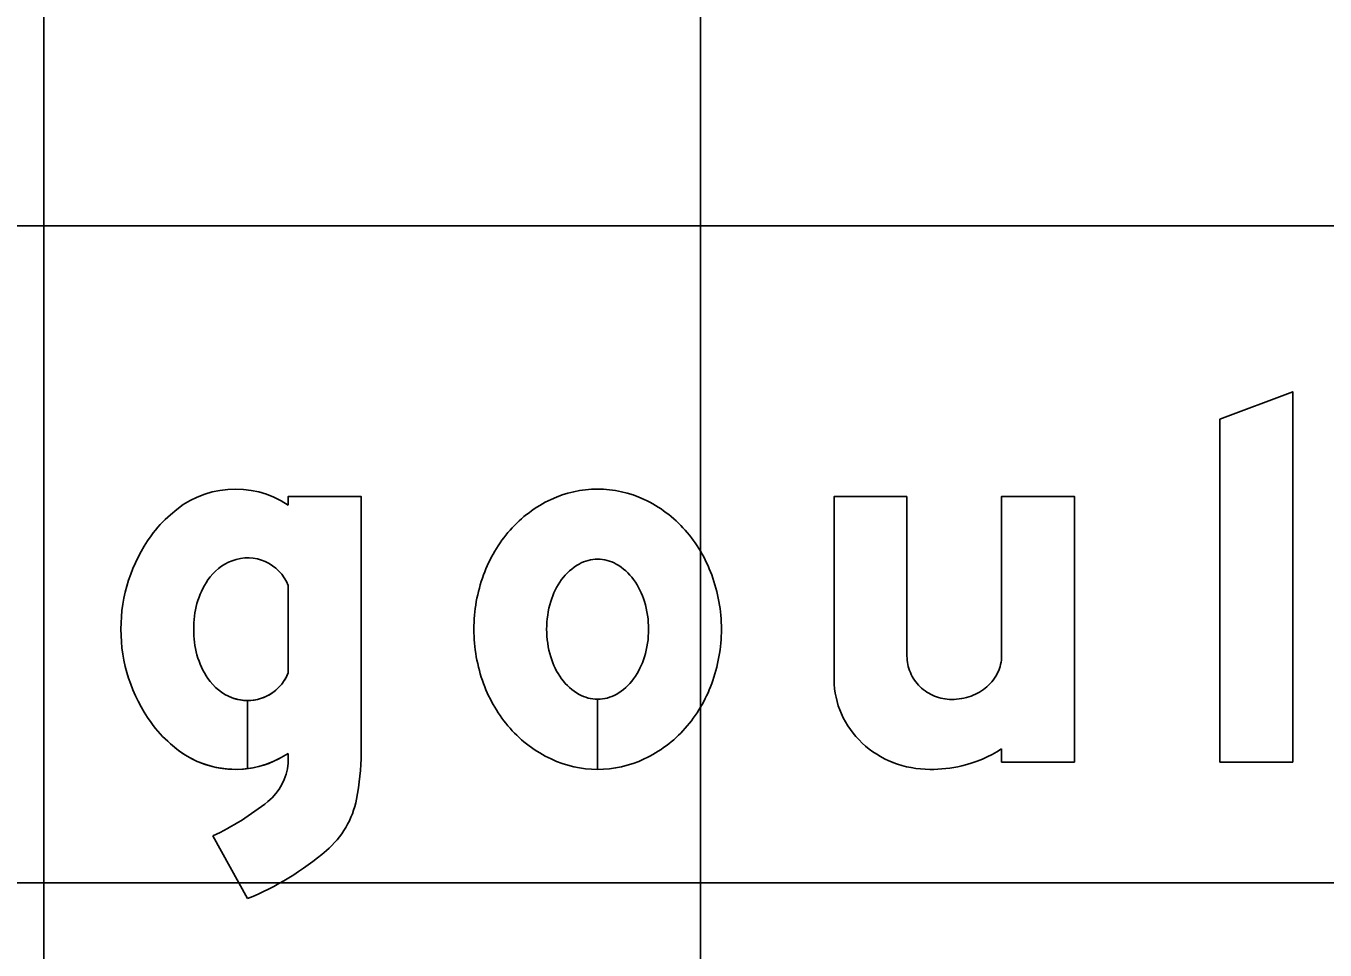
# Model space of a CAD drawing. Extents: x 1797809 to 2198143, y 249608 to 1237864.
# Drawn here: x 2196676.652 to 2196680.608, y 1237287.901 to 1237290.715 of the extents above; entities that cross this region are included whole.
import ezdxf

# ---------------------------------------------------------------- set-up
doc = ezdxf.new("R2010")
doc.units = 0
for name, color, linetype in [('GSBWFILL', 7, 'Continuous'), ('GSCOLORFILL', 7, 'Continuous'), ('GSOUTLINE', 7, 'Continuous'), ('GSSHT', 7, 'Continuous')]:
    doc.layers.add(name, color=color, linetype=linetype)

msp = doc.modelspace()

# ---------------------------------------------------------------- linework, layer by layer
at = {"layer": 'GSBWFILL'}
for p, q in [((2196679.335, 1237288.7966), (2196679.335, 1237289.2827)), ((2196677.4508, 1237289.011), (2196677.4508, 1237288.7454)), ((2196677.327, 1237288.4538), (2196677.327, 1237288.661)), ((2196677.3271, 1237288.661), (2196677.3271, 1237288.4539)), ((2196678.3929, 1237288.6648), (2196678.3929, 1237288.4515)), ((2196678.393, 1237288.4515), (2196678.393, 1237288.6648)), ((2196677.4508, 1237288.5001), (2196677.4508, 1237288.4703)), ((2196677.2214, 1237288.2486), (2196677.3263, 1237288.058))]:
    msp.add_line(p, q, dxfattribs=at)
msp.add_lwpolyline([(2196680.5099, 1237288.4737), (2196680.5099, 1237289.6014), (2196680.2882, 1237289.5173), (2196680.2882, 1237288.4737)], close=True, dxfattribs=at)
for points in [[(2196677.6725, 1237288.5011), (2196677.6725, 1237289.2827), (2196677.4508, 1237289.2827), (2196677.4508, 1237289.2563)], [(2196679.335, 1237289.2827), (2196679.1134, 1237289.2827), (2196679.1134, 1237288.7237)], [(2196679.6232, 1237288.5137), (2196679.6232, 1237288.4737), (2196679.8449, 1237288.4737), (2196679.8449, 1237289.2827), (2196679.6232, 1237289.2827), (2196679.6232, 1237288.7966)]]:
    msp.add_lwpolyline(points, dxfattribs=at)
for centre, radius, start, end in [((2196679.4636, 1237288.7966), 0.1285, 180, 203.0928), ((2196679.5077, 1237288.7966), 0.1155, 334.5283, 0), ((2196679.3679, 1237288.7237), 0.2545, 180, 203.9317), ((2196679.4672, 1237288.7982), 0.1325, 203.0928, 225.8298), ((2196679.49, 1237288.8051), 0.1351, 311.0076, 334.5283), ((2196679.4696, 1237288.8006), 0.1359, 225.8298, 248.0808), ((2196679.4711, 1237288.8044), 0.14, 248.0808, 270), ((2196679.4711, 1237288.8389), 0.1745, 270, 289.8074), ((2196679.4786, 1237288.8182), 0.1525, 289.8074, 311.0076), ((2196679.3859, 1237288.7317), 0.2742, 203.9317, 226.975), ((2196679.3975, 1237288.7441), 0.2912, 226.975, 248.8636), ((2196679.4088, 1237288.8503), 0.3991, 283.4695, 302.4943), ((2196679.405, 1237288.7635), 0.3121, 248.8636, 270), ((2196679.405, 1237288.8948), 0.4434, 270, 282.6043)]:
    msp.add_arc(centre, radius, start, end, dxfattribs=at)
for centre, major_axis, start_param, end_param in [((2196677.2901, 1237289.0147), (0, 0.2902), 5.696193, 7.034788), ((2196678.414, 1237288.926), (0, 0.3836), 0.438571, 0.847388), ((2196678.3929, 1237288.9709), (0, 0.334), 0, 0.438571), ((2196678.3929, 1237288.9709), (0, 0.334), 5.844614, 6.283185), ((2196678.3719, 1237288.926), (0, 0.3836), 5.435798, 5.844614), ((2196677.3195, 1237288.9592), (0, 0.3512), 0.704703, 0.952762), ((2196677.4258, 1237288.8782), (0, 0.4848), 0.943678, 1.570796), ((2196678.4468, 1237288.897), (0, 0.4274), 0.847388, 1.220117), ((2196678.339, 1237288.897), (0, 0.4274), 5.063069, 5.435798), ((2196677.327, 1237288.9624), (0, 0.133), 5.086447, 6.647393), ((2196677.3349, 1237288.9417), (0, 0.1552), 0.364208, 0.979941), ((2196678.42, 1237288.9296), (0, 0.1691), 0.517724, 0.942), ((2196678.3929, 1237288.9771), (0, 0.1144), 0, 0.517724), ((2196678.3929, 1237288.9771), (0, 0.1144), 5.765461, 6.283185), ((2196678.3659, 1237288.9296), (0, 0.1691), 5.341185, 5.765461), ((2196678.4983, 1237288.8782), (0, 0.4822), 1.220117, 1.570796), ((2196678.4627, 1237288.8985), (0, 0.222), 0.942, 1.278197), ((2196678.3231, 1237288.8985), (0, 0.222), 5.004989, 5.341185), ((2196678.2876, 1237288.8782), (0, 0.4822), 4.712389, 5.063069), ((2196677.4187, 1237288.8855), (0, 0.256), 0.979941, 1.599528), ((2196678.5301, 1237288.8782), (0, 0.2924), 1.278197, 1.570796), ((2196678.2557, 1237288.8782), (0, 0.2924), 4.712389, 5.004989), ((2196677.4258, 1237288.8782), (0, 0.4848), 1.570796, 2.197914), ((2196677.4187, 1237288.8708), (0, 0.256), 1.542065, 2.161651), ((2196678.4983, 1237288.8782), (0, 0.4822), 1.570796, 1.921476), ((2196678.5301, 1237288.8782), (0, 0.2924), 1.570796, 1.863396), ((2196678.2557, 1237288.8782), (0, 0.2924), 4.419789, 4.712389), ((2196678.2876, 1237288.8782), (0, 0.4822), 4.361709, 4.712389), ((2196678.4627, 1237288.8579), (0, 0.222), 1.863396, 2.199593), ((2196678.3231, 1237288.8579), (0, 0.222), 4.083593, 4.419789), ((2196677.3349, 1237288.8147), (0, 0.1552), 2.161651, 2.777385), ((2196677.327, 1237288.794), (0, 0.133), 3.142009, 4.338331), ((2196678.4468, 1237288.8594), (0, 0.4274), 1.921476, 2.294205), ((2196678.42, 1237288.8268), (0, 0.1691), 2.199593, 2.623869), ((2196678.3659, 1237288.8268), (0, 0.1691), 3.659317, 4.083593), ((2196678.339, 1237288.8594), (0, 0.4274), 3.98898, 4.361709), ((2196678.3929, 1237288.7793), (0, 0.1144), 2.623869, 3.141593), ((2196678.3929, 1237288.7793), (0, 0.1144), 3.142077, 3.659317), ((2196677.327, 1237288.794), (0, 0.133), 2.777385, 3.141593), ((2196677.3195, 1237288.7972), (0, 0.3512), 2.188831, 2.436889), ((2196678.414, 1237288.8304), (0, 0.3836), 2.294205, 2.703022), ((2196678.3719, 1237288.8304), (0, 0.3836), 3.580164, 3.98898), ((2196677.2901, 1237288.7417), (0, 0.2902), 2.38999, 3.269164), ((2196677.2901, 1237288.7417), (0, 0.2902), 3.269357, 3.728585), ((2196676.9521, 1237288.5011), (0, 0.7204), 4.516397, 4.712389), ((2196678.3929, 1237288.7855), (0, 0.334), 2.703022, 3.141593), ((2196678.3929, 1237288.7855), (0, 0.334), 3.141759, 3.580164), ((2196677.2822, 1237288.4853), (0, 0.1693), 3.821067, 4.623797), ((2196677.3869, 1237288.4148), (0, 0.2771), 3.848521, 4.516397), ((2196676.865, 1237289.0019), (0, 0.8333), 3.583493, 3.821067), ((2196676.9978, 1237288.8704), (0, 0.8763), 3.525928, 3.848521)]:
    msp.add_ellipse(centre, major_axis=major_axis, ratio=0.999994, start_param=start_param, end_param=end_param, dxfattribs=at)
at = {"layer": 'GSCOLORFILL'}
for p, q in [((2196679.335, 1237288.7966), (2196679.335, 1237289.2827)), ((2196677.4508, 1237289.011), (2196677.4508, 1237288.7454)), ((2196677.327, 1237288.4538), (2196677.327, 1237288.661)), ((2196677.3271, 1237288.661), (2196677.3271, 1237288.4539)), ((2196678.3929, 1237288.6648), (2196678.3929, 1237288.4515)), ((2196678.393, 1237288.4515), (2196678.393, 1237288.6648)), ((2196677.4508, 1237288.5001), (2196677.4508, 1237288.4703)), ((2196677.2214, 1237288.2486), (2196677.3263, 1237288.058))]:
    msp.add_line(p, q, dxfattribs=at)
msp.add_lwpolyline([(2196680.5099, 1237288.4737), (2196680.5099, 1237289.6014), (2196680.2882, 1237289.5173), (2196680.2882, 1237288.4737)], close=True, dxfattribs=at)
for points in [[(2196677.6725, 1237288.5011), (2196677.6725, 1237289.2827), (2196677.4508, 1237289.2827), (2196677.4508, 1237289.2563)], [(2196679.335, 1237289.2827), (2196679.1134, 1237289.2827), (2196679.1134, 1237288.7237)], [(2196679.6232, 1237288.5137), (2196679.6232, 1237288.4737), (2196679.8449, 1237288.4737), (2196679.8449, 1237289.2827), (2196679.6232, 1237289.2827), (2196679.6232, 1237288.7966)]]:
    msp.add_lwpolyline(points, dxfattribs=at)
for centre, radius, start, end in [((2196679.4636, 1237288.7966), 0.1285, 180, 203.0928), ((2196679.5077, 1237288.7966), 0.1155, 334.5283, 0), ((2196679.3679, 1237288.7237), 0.2545, 180, 203.9317), ((2196679.4672, 1237288.7982), 0.1325, 203.0928, 225.8298), ((2196679.49, 1237288.8051), 0.1351, 311.0076, 334.5283), ((2196679.4696, 1237288.8006), 0.1359, 225.8298, 248.0808), ((2196679.4711, 1237288.8044), 0.14, 248.0808, 270), ((2196679.4711, 1237288.8389), 0.1745, 270, 289.8074), ((2196679.4786, 1237288.8182), 0.1525, 289.8074, 311.0076), ((2196679.3859, 1237288.7317), 0.2742, 203.9317, 226.975), ((2196679.3975, 1237288.7441), 0.2912, 226.975, 248.8636), ((2196679.4088, 1237288.8503), 0.3991, 283.4695, 302.4943), ((2196679.405, 1237288.7635), 0.3121, 248.8636, 270), ((2196679.405, 1237288.8948), 0.4434, 270, 282.6043)]:
    msp.add_arc(centre, radius, start, end, dxfattribs=at)
for centre, major_axis, start_param, end_param in [((2196677.2901, 1237289.0147), (0, 0.2902), 5.696193, 7.034788), ((2196678.414, 1237288.926), (0, 0.3836), 0.438571, 0.847388), ((2196678.3929, 1237288.9709), (0, 0.334), 0, 0.438571), ((2196678.3929, 1237288.9709), (0, 0.334), 5.844614, 6.283185), ((2196678.3719, 1237288.926), (0, 0.3836), 5.435798, 5.844614), ((2196677.3195, 1237288.9592), (0, 0.3512), 0.704703, 0.952762), ((2196677.4258, 1237288.8782), (0, 0.4848), 0.943678, 1.570796), ((2196678.4468, 1237288.897), (0, 0.4274), 0.847388, 1.220117), ((2196678.339, 1237288.897), (0, 0.4274), 5.063069, 5.435798), ((2196677.327, 1237288.9624), (0, 0.133), 5.086447, 6.647393), ((2196677.3349, 1237288.9417), (0, 0.1552), 0.364208, 0.979941), ((2196678.42, 1237288.9296), (0, 0.1691), 0.517724, 0.942), ((2196678.3929, 1237288.9771), (0, 0.1144), 0, 0.517724), ((2196678.3929, 1237288.9771), (0, 0.1144), 5.765461, 6.283185), ((2196678.3659, 1237288.9296), (0, 0.1691), 5.341185, 5.765461), ((2196678.4983, 1237288.8782), (0, 0.4822), 1.220117, 1.570796), ((2196678.4627, 1237288.8985), (0, 0.222), 0.942, 1.278197), ((2196678.3231, 1237288.8985), (0, 0.222), 5.004989, 5.341185), ((2196678.2876, 1237288.8782), (0, 0.4822), 4.712389, 5.063069), ((2196677.4187, 1237288.8855), (0, 0.256), 0.979941, 1.599528), ((2196678.5301, 1237288.8782), (0, 0.2924), 1.278197, 1.570796), ((2196678.2557, 1237288.8782), (0, 0.2924), 4.712389, 5.004989), ((2196677.4258, 1237288.8782), (0, 0.4848), 1.570796, 2.197914), ((2196677.4187, 1237288.8708), (0, 0.256), 1.542065, 2.161651), ((2196678.4983, 1237288.8782), (0, 0.4822), 1.570796, 1.921476), ((2196678.5301, 1237288.8782), (0, 0.2924), 1.570796, 1.863396), ((2196678.2557, 1237288.8782), (0, 0.2924), 4.419789, 4.712389), ((2196678.2876, 1237288.8782), (0, 0.4822), 4.361709, 4.712389), ((2196678.4627, 1237288.8579), (0, 0.222), 1.863396, 2.199593), ((2196678.3231, 1237288.8579), (0, 0.222), 4.083593, 4.419789), ((2196677.3349, 1237288.8147), (0, 0.1552), 2.161651, 2.777385), ((2196677.327, 1237288.794), (0, 0.133), 3.142009, 4.338331), ((2196678.4468, 1237288.8594), (0, 0.4274), 1.921476, 2.294205), ((2196678.42, 1237288.8268), (0, 0.1691), 2.199593, 2.623869), ((2196678.3659, 1237288.8268), (0, 0.1691), 3.659317, 4.083593), ((2196678.339, 1237288.8594), (0, 0.4274), 3.98898, 4.361709), ((2196678.3929, 1237288.7793), (0, 0.1144), 2.623869, 3.141593), ((2196678.3929, 1237288.7793), (0, 0.1144), 3.142077, 3.659317), ((2196677.327, 1237288.794), (0, 0.133), 2.777385, 3.141593), ((2196677.3195, 1237288.7972), (0, 0.3512), 2.188831, 2.436889), ((2196678.414, 1237288.8304), (0, 0.3836), 2.294205, 2.703022), ((2196678.3719, 1237288.8304), (0, 0.3836), 3.580164, 3.98898), ((2196677.2901, 1237288.7417), (0, 0.2902), 2.38999, 3.269164), ((2196677.2901, 1237288.7417), (0, 0.2902), 3.269357, 3.728585), ((2196676.9521, 1237288.5011), (0, 0.7204), 4.516397, 4.712389), ((2196678.3929, 1237288.7855), (0, 0.334), 2.703022, 3.141593), ((2196678.3929, 1237288.7855), (0, 0.334), 3.141759, 3.580164), ((2196677.2822, 1237288.4853), (0, 0.1693), 3.821067, 4.623797), ((2196677.3869, 1237288.4148), (0, 0.2771), 3.848521, 4.516397), ((2196676.865, 1237289.0019), (0, 0.8333), 3.583493, 3.821067), ((2196676.9978, 1237288.8704), (0, 0.8763), 3.525928, 3.848521)]:
    msp.add_ellipse(centre, major_axis=major_axis, ratio=0.999994, start_param=start_param, end_param=end_param, dxfattribs=at)
at = {"layer": 'GSOUTLINE'}
for p, q in [((2196679.335, 1237288.7966), (2196679.335, 1237289.2827)), ((2196677.4508, 1237289.011), (2196677.4508, 1237288.7454)), ((2196677.4508, 1237288.5001), (2196677.4508, 1237288.4703)), ((2196677.2214, 1237288.2486), (2196677.3263, 1237288.058))]:
    msp.add_line(p, q, dxfattribs=at)
msp.add_lwpolyline([(2196680.5099, 1237288.4737), (2196680.5099, 1237289.6014), (2196680.2882, 1237289.5173), (2196680.2882, 1237288.4737)], close=True, dxfattribs=at)
for points in [[(2196677.6725, 1237288.5011), (2196677.6725, 1237289.2827), (2196677.4508, 1237289.2827), (2196677.4508, 1237289.2563)], [(2196679.335, 1237289.2827), (2196679.1134, 1237289.2827), (2196679.1134, 1237288.7237)], [(2196679.6232, 1237288.5137), (2196679.6232, 1237288.4737), (2196679.8449, 1237288.4737), (2196679.8449, 1237289.2827), (2196679.6232, 1237289.2827), (2196679.6232, 1237288.7966)]]:
    msp.add_lwpolyline(points, dxfattribs=at)
for centre, radius, start, end in [((2196679.4636, 1237288.7966), 0.1285, 180, 203.0928), ((2196679.5077, 1237288.7966), 0.1155, 334.5283, 0), ((2196679.3679, 1237288.7237), 0.2545, 180, 203.9317), ((2196679.4672, 1237288.7982), 0.1325, 203.0928, 225.8298), ((2196679.49, 1237288.8051), 0.1351, 311.0076, 334.5283), ((2196679.4696, 1237288.8006), 0.1359, 225.8298, 248.0808), ((2196679.4711, 1237288.8044), 0.14, 248.0808, 270), ((2196679.4711, 1237288.8389), 0.1745, 270, 289.8074), ((2196679.4786, 1237288.8182), 0.1525, 289.8074, 311.0076), ((2196679.3859, 1237288.7317), 0.2742, 203.9317, 226.975), ((2196679.3975, 1237288.7441), 0.2912, 226.975, 248.8636), ((2196679.4088, 1237288.8503), 0.3991, 283.4695, 302.4943), ((2196679.405, 1237288.7635), 0.3121, 248.8636, 270), ((2196679.405, 1237288.8948), 0.4434, 270, 282.6043)]:
    msp.add_arc(centre, radius, start, end, dxfattribs=at)
for centre, major_axis, start_param, end_param in [((2196677.2901, 1237289.0147), (0, 0.2902), 5.696193, 7.034788), ((2196678.414, 1237288.926), (0, 0.3836), 0.438571, 0.847388), ((2196678.3929, 1237288.9709), (0, 0.334), 0, 0.438571), ((2196678.3929, 1237288.9709), (0, 0.334), 5.844614, 6.283185), ((2196678.3719, 1237288.926), (0, 0.3836), 5.435798, 5.844614), ((2196677.3195, 1237288.9592), (0, 0.3512), 0.704703, 0.952762), ((2196677.4258, 1237288.8782), (0, 0.4848), 0.943678, 1.570796), ((2196678.4468, 1237288.897), (0, 0.4274), 0.847388, 1.220117), ((2196678.339, 1237288.897), (0, 0.4274), 5.063069, 5.435798), ((2196677.327, 1237288.9624), (0, 0.133), 5.086447, 6.647393), ((2196677.3349, 1237288.9417), (0, 0.1552), 0.364208, 0.979941), ((2196678.42, 1237288.9296), (0, 0.1691), 0.517724, 0.942), ((2196678.3929, 1237288.9771), (0, 0.1144), 0, 0.517724), ((2196678.3929, 1237288.9771), (0, 0.1144), 5.765461, 6.283185), ((2196678.3659, 1237288.9296), (0, 0.1691), 5.341185, 5.765461), ((2196678.4983, 1237288.8782), (0, 0.4822), 1.220117, 1.570796), ((2196678.4627, 1237288.8985), (0, 0.222), 0.942, 1.278197), ((2196678.3231, 1237288.8985), (0, 0.222), 5.004989, 5.341185), ((2196678.2876, 1237288.8782), (0, 0.4822), 4.712389, 5.063069), ((2196677.4187, 1237288.8855), (0, 0.256), 0.979941, 1.599528), ((2196678.5301, 1237288.8782), (0, 0.2924), 1.278197, 1.570796), ((2196678.2557, 1237288.8782), (0, 0.2924), 4.712389, 5.004989), ((2196677.4258, 1237288.8782), (0, 0.4848), 1.570796, 2.197914), ((2196677.4187, 1237288.8708), (0, 0.256), 1.542065, 2.161651), ((2196678.4983, 1237288.8782), (0, 0.4822), 1.570796, 1.921476), ((2196678.5301, 1237288.8782), (0, 0.2924), 1.570796, 1.863396), ((2196678.2557, 1237288.8782), (0, 0.2924), 4.419789, 4.712389), ((2196678.2876, 1237288.8782), (0, 0.4822), 4.361709, 4.712389), ((2196678.4627, 1237288.8579), (0, 0.222), 1.863396, 2.199593), ((2196678.3231, 1237288.8579), (0, 0.222), 4.083593, 4.419789), ((2196677.3349, 1237288.8147), (0, 0.1552), 2.161651, 2.777385), ((2196677.327, 1237288.794), (0, 0.133), 2.777385, 4.338331), ((2196678.4468, 1237288.8594), (0, 0.4274), 1.921476, 2.294205), ((2196678.42, 1237288.8268), (0, 0.1691), 2.199593, 2.623869), ((2196678.3659, 1237288.8268), (0, 0.1691), 3.659317, 4.083593), ((2196678.339, 1237288.8594), (0, 0.4274), 3.98898, 4.361709), ((2196678.3929, 1237288.7793), (0, 0.1144), 2.623869, 3.141593), ((2196678.3929, 1237288.7793), (0, 0.1144), 3.141593, 3.659317), ((2196677.3195, 1237288.7972), (0, 0.3512), 2.188831, 2.436889), ((2196678.414, 1237288.8304), (0, 0.3836), 2.294205, 2.703022), ((2196678.3719, 1237288.8304), (0, 0.3836), 3.580164, 3.98898), ((2196677.2901, 1237288.7417), (0, 0.2902), 2.38999, 3.728585), ((2196676.9521, 1237288.5011), (0, 0.7204), 4.516397, 4.712389), ((2196678.3929, 1237288.7855), (0, 0.334), 2.703022, 3.141593), ((2196678.3929, 1237288.7855), (0, 0.334), 3.141593, 3.580164), ((2196677.2822, 1237288.4853), (0, 0.1693), 3.821067, 4.623797), ((2196677.3869, 1237288.4148), (0, 0.2771), 3.848521, 4.516397), ((2196676.865, 1237289.0019), (0, 0.8333), 3.583493, 3.821067), ((2196676.9978, 1237288.8704), (0, 0.8763), 3.525928, 3.848521)]:
    msp.add_ellipse(centre, major_axis=major_axis, ratio=0.999994, start_param=start_param, end_param=end_param, dxfattribs=at)
at = {"layer": 'GSSHT'}
for p, q in [((2196676.7065, 1237258.1062), (2196676.7065, 1237318.1062)), ((2196678.7065, 1237258.1062), (2196678.7065, 1237318.1062)), ((2196604.7065, 1237290.1062), (2196734.7065, 1237290.1062)), ((2196604.7065, 1237288.1062), (2196734.7065, 1237288.1062))]:
    msp.add_line(p, q, dxfattribs=at)

doc.saveas('drawing.dxf')
